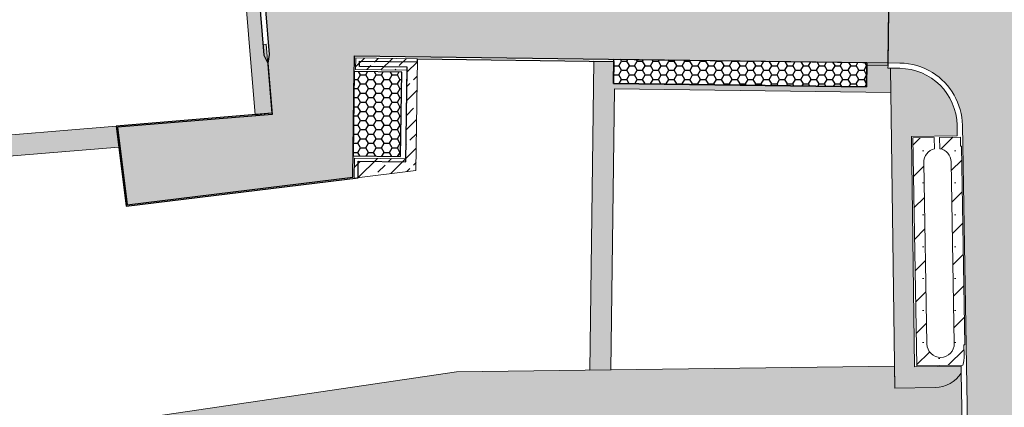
# Model space of a CAD drawing. Header units: metres. Extents: x 174423 to 274510, y 410991 to 462742.
# Tile 473 of 656: x 174510 to 174604, y 462490 to 462527. Entities that reach past the tile are written whole.
import ezdxf

# ---------------------------------------------------------------- set-up
doc = ezdxf.new("R2010")
doc.units = ezdxf.units.M
doc.layers.add('-DR-nw-arc-menggranulaat', color=250, linetype='Continuous')
doc.layers.add('-DR-nw-arc-waterpaserende fundering', color=250, linetype='Continuous')
for name, color, linetype, lineweight in [('-DR-nw-BRM-arc-zand voor zandbed', 252, 'Continuous', 9), ('-DR-nw-gr-arc-groeiplaats-grond gazon 0.30', 250, 'Continuous', 9), ('-DR-nw-gr-arc-groeiplaats-grond plantvakken 0.5', 250, 'Continuous', 9)]:
    doc.layers.add(name, color=color, linetype=linetype, lineweight=lineweight)
pattern_1 = [(127.4998974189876, (174561.1508580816, 462501.382974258), (-0.3853647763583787, -0.0125979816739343), [0, -0.304, 0, -0.34, 0, -0.325]), (97.49989741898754, (174561.1508580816, 462501.382974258), (-0.5644285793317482, 0.3539563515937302), [0, -0.164, 0, -0.274, 0, -0.105]), (57.49989741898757, (174561.1508576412, 462501.1369742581), (-0.001130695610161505, 0.6228283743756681), [0, -0.1, 0, -0.36, 0, -0.47]), (47.49989741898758, (174561.1508576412, 462501.1369742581), (-0.1755340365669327, 0.6012256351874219), [0, -0.05, 0, -0.236, 0, -0.27])]
pattern_2 = [(6.61758929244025e-10, (174715.7695329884, 462429.7175312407), (0.7499999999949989, 0.4330000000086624), [0.5, -1]), (120.0000000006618, (174715.7695329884, 462429.7175312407), (-0.7499889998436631, 0.4330190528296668), [0.5, -1]), (60.00000000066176, (174716.2695329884, 462429.7175312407), (1.100015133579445e-05, 0.8660190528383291), [0.5, -1])]

msp = doc.modelspace()

# ---------------------------------------------------------------- hatches: boundary and pattern name
at = {"layer": '-DR-nw-arc-menggranulaat'}
h = msp.add_hatch(dxfattribs=at)
h.set_pattern_fill('AVH-FUNDERING_GRANULAAT_MENG_01', color=256, scale=0.5, angle=6.617589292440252e-10, pattern_type=2)
h.set_pattern_definition([(50.00000000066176, (174610.0827840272, 462648.9722369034), (3.586300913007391, -0.3137606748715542), [0.375, -4.125]), (355.0000000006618, (174610.0827840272, 462648.9722369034), (-0.6937566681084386, 3.760960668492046), [0.3, -3.3]), (100.4514000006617, (174610.3816424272, 462648.9460902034), (2.892546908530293, 3.447197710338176), [0.31870095, -3.50571056]), (46.18420000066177, (174610.0827840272, 462649.9722369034), (5.336205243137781, -0.8275950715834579), [0.5625, -6.1875]), (96.63560000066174, (174610.5274677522, 462649.9032703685), (4.673313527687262, 4.870589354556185), [0.47805144, -5.258565]), (351.1842000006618, (174610.0827840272, 462649.9722369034), (4.673309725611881, 4.870593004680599), [0.45, -4.949999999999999]), (21.00000000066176, (174610.5827840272, 462649.7222369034), (2.98453526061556, -2.013094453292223), [0.3749999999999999, -4.124999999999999]), (326.0000000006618, (174610.5827840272, 462649.7222369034), (1.216576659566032, 3.625750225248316), [0.3, -3.3]), (71.45140000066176, (174610.8314951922, 462649.5544788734), (4.201113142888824, 1.612652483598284), [0.31870095, -3.505710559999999]), (37.50000000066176, (174610.0827840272, 462648.9722369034), (0.06079927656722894, 1.66446926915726), [0, -3.259999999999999, 0, -3.35, 0, -3.3125]), (7.500000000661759, (174610.0827840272, 462648.9722369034), (1.315347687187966, 1.972058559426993), [0, -1.91, 0, -3.185, 0, -1.2625]), (327.5000000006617, (174608.9677840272, 462648.9722369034), (2.669112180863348, -0.1127743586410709), [0, -1.25, 0, -3.9, 0, -5.175]), (317.5000000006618, (174608.4677840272, 462648.9722369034), (2.91593084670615, 0.5005249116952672), [0, -1.625, 0, -2.59, 0, -3.675])])
edge = h.paths.add_edge_path()
edge.add_line((174606.9320430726, 462628.9521192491), (174611.0483230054, 462647.6497633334))
edge.add_line((174611.0483230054, 462647.6497633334), (174612.9946903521, 462649.1067622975))
edge.add_line((174612.9946903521, 462649.1067622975), (174605.4314107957, 462647.8769138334))
edge.add_arc((174595.830997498, 462645.0783312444), 9.99999999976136, -7.599027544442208, 16.25174534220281, ccw=False)
edge.add_line((174605.7431753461, 462643.7559355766), (174605.8196191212, 462643.7278439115))
edge.add_line((174605.8196191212, 462643.7278439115), (174605.6802546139, 462643.3485525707))
edge.add_arc((174595.8309974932, 462645.0783312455), 10.00000000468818, 340.11446397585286, 350.0389960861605, ccw=False)
edge.add_line((174605.2347377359, 462641.6769095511), (174603.5719740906, 462637.0799501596))
edge.add_arc((174655.7627324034, 462618.202059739), 55.49999999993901, 160.1144639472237, 168.8422133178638)
edge.add_arc((174657.2612416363, 462617.9715943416), 57.01481789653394, 168.906397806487, 177.9948103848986)
edge.add_line((174600.2813360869, 462619.9665438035), (174599.9699591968, 462596.6235205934))
edge.add_arc((174593.9704929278, 462596.7035486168), 5.999999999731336, 269.2357663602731, 359.23576600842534, ccw=False)
edge.add_line((174593.8904649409, 462590.7040823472), (174593.270382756, 462590.7123537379))
edge.add_line((174593.270382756, 462590.7123537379), (174593.1969978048, 462585.212843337))
edge.add_line((174593.1969978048, 462585.212843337), (174593.8169145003, 462585.2045741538))
edge.add_arc((174593.736886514, 462579.2051078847), 5.999999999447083, -0.7642336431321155, 89.23576636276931, ccw=False)
edge.add_line((174599.7363527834, 462579.1250798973), (174599.7230144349, 462578.1251425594))
edge.add_line((174599.7230144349, 462578.1251425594), (174599.2105305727, 462539.7191079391))
edge.add_line((174599.2105305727, 462539.7191079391), (174599.3054370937, 462534.1730054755))
edge.add_arc((174593.3063153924, 462534.0703467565), 5.999999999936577, -90.76357919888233, 0.9803663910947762, ccw=False)
edge.add_line((174593.226355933, 462528.0708795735), (174592.6197166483, 462528.0789533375))
edge.add_line((174592.6197166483, 462528.0789533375), (174592.5529964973, 462523.0794181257))
edge.add_line((174592.5529964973, 462523.0794181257), (174593.6773812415, 462523.064412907))
edge.add_arc((174593.5973167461, 462517.0649471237), 6.00000000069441, 0.9803663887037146, 89.23541769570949, ccw=False)
edge.add_line((174599.5964384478, 462517.167605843), (174600.2140744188, 462481.0744867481))
edge.add_arc((174350.2506701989, 462476.797040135), 249.9999999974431, -12.042257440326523, 0.980366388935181, ccw=False)
edge.add_line((174594.7491685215, 462424.6387779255), (174591.5478680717, 462409.632274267))
edge.add_arc((174585.6799041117, 462410.8840725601), 6.00000000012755, 264.29536565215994, 347.9577425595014, ccw=False)
edge.add_line((174585.083502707, 462404.9137873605), (174580.7325058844, 462405.3484300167))
edge.add_line((174580.7325058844, 462405.3484300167), (174580.1877203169, 462399.8948459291))
edge.add_line((174580.1877203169, 462399.8948459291), (174582.9773367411, 462399.5948748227))
edge.add_arc((174582.3358469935, 462393.6292658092), 5.99999999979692, -8.923938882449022, 83.86249327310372, ccw=False)
edge.add_line((174588.2632178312, 462392.6985268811), (174588.1024126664, 462391.6875016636))
edge.add_line((174588.1024126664, 462391.6875016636), (174587.9492428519, 462390.6992940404))
edge.add_arc((174837.7932703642, 462352.4800463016), 252.7503689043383, 171.3027474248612, 174.2122891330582)
edge.add_line((174586.3313315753, 462377.9681282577), (174576.8507233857, 462284.4314235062))
edge.add_line((174576.8507233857, 462284.4314235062), (174582.3226877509, 462283.8768011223))
edge.add_line((174582.3226877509, 462283.8768011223), (174588.5628671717, 462345.4430855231))
edge.add_arc((174594.5322828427, 462344.8380429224), 6.000000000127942, 86.72589230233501, 174.212431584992, ccw=False)
edge.add_line((174594.8749600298, 462350.8282492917), (174595.641891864, 462350.7843760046))
edge.add_line((174595.641891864, 462350.7843760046), (174595.9560126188, 462356.2753985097))
edge.add_arc((174596.2986898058, 462362.2656048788), 5.99999999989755, 174.2124316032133, 266.7258923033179, ccw=False)
edge.add_line((174590.3292741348, 462362.8706474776), (174591.8032336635, 462377.4128914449))
edge.add_arc((174837.7918501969, 462352.480259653), 247.248934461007, 171.3128319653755, 174.212445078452, ccw=False)
edge.add_line((174593.3794201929, 462389.824598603), (174593.5304598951, 462390.813128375))
edge.add_arc((174840.7111983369, 462351.9020283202), 250.2246813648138, 167.9677181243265, 171.0539348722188, ccw=False)
edge.add_line((174595.9838774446, 462404.0645586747), (174596.9296921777, 462408.4841829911))
edge.add_line((174596.9296921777, 462408.4841829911), (174601.2052106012, 462428.8171625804))
edge.add_arc((174607.0984678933, 462427.690433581), 5.999999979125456, 85.45463086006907, 169.1762677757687, ccw=False)
edge.add_line((174607.5739587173, 462433.6715629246), (174608.902377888, 462433.5659555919))
edge.add_line((174608.902377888, 462433.5659555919), (174609.3384483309, 462439.0486413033))
edge.add_arc((174609.8139391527, 462445.0297706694), 6.000000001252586, 173.022419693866, 265.45463089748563, ccw=False)
edge.add_arc((174350.2506701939, 462476.7970401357), 255.5000000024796, 353.0224196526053, 360.9803663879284)
edge.add_line((174605.7132693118, 462481.1685905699), (174604.711158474, 462539.7294702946))
edge.add_line((174604.711158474, 462539.7294702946), (174605.7671832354, 462618.8691904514))
edge.add_arc((174655.7627324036, 462618.202059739), 50.00000000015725, 167.5844028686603, 179.2355018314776, ccw=False)
at = {"layer": '-DR-nw-arc-waterpaserende fundering'}
h = msp.add_hatch(dxfattribs=at)
h.set_pattern_fill('AVH-BESTORTING_02', color=256, scale=0.5, angle=6.617589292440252e-10, pattern_type=2)
h.set_pattern_definition([(228.0128000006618, (174719.3695329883, 462434.7175312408), (-39.99999116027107, -45.00000670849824), [0.6726800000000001, -66.59544]), (184.9697000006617, (174718.9195329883, 462434.2175312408), (60.00000525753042, 4.99995653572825), [1.15434, -114.279625]), (132.5104000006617, (174717.7695329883, 462434.1175312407), (49.9999535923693, -55.00004336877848), [0.81394, -80.58015999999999]), (267.2737000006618, (174715.8195329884, 462432.8675312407), (4.999980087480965, 100.0000014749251), [1.05119, -104.06779]), (292.8337000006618, (174715.7695329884, 462431.8175312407), (-25.00004952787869, 59.99998205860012), [1.030775, -102.046865]), (357.2737000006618, (174716.1695329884, 462430.8675312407), (-100.0000014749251, 4.999980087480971), [1.05119, -104.06779]), (37.69420000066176, (174717.2195329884, 462430.8175312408), (-65.0000367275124, -49.99995202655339), [1.390145, -137.624245]), (72.25530000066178, (174718.3195329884, 462431.6675312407), (35.00005381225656, 109.9999811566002), [1.31244, -129.931605]), (121.4296000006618, (174718.7195329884, 462432.9175312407), (-40.00004117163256, 64.99997518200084), [1.05475, -104.420365]), (175.2364000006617, (174718.1695329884, 462433.8175312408), (55.00000473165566, -4.999957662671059), [1.20416, -59.003815]), (222.3974000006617, (174716.9695329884, 462433.9175312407), (-60.00003675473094, -54.9999604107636), [1.55724, -154.166875]), (138.8141000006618, (174720.7695329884, 462432.8175312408), (-35.00001473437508, 29.99998656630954), [0.531505, -52.61922]), (171.4692000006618, (174720.3695329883, 462433.1675312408), (64.99999142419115, -10.00003954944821), [1.011185, -100.107555]), (225.0000000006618, (174719.3695329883, 462433.3175312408), (5.774849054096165e-11, -5.000001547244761), [0.707105, -6.36396]), (203.1986000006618, (174719.0195329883, 462433.9175312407), (24.99999865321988, 10.00000662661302), [0.38079, -37.698075]), (291.8014000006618, (174718.6695329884, 462433.7675312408), (-4.999999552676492, 15.0000013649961), [0.538515, -26.38731]), (30.96380000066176, (174718.8695329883, 462433.2675312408), (14.99999011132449, 10.00001241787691), [0.8746450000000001, -28.280115]), (161.5651000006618, (174719.6195329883, 462433.7175312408), (10.00000217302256, -4.999992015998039), [0.632455, -15.178935]), (16.38950000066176, (174715.7695329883, 462433.7675312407), (50.00001099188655, 14.99996354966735), [0.8859999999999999, -87.714225]), (70.34620000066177, (174716.6195329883, 462434.0175312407), (-19.99997623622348, -55.00001067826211), [0.743305, -73.58704]), (293.1986000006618, (174719.6195329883, 462434.7175312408), (-10.00000662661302, 24.99999865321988), [0.7615749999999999, -37.31728999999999]), (343.6105000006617, (174719.9195329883, 462434.0175312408), (-50.00001099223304, 14.99996354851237), [0.8859999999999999, -87.714225]), (339.4440000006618, (174715.7695329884, 462430.6675312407), (-25.00000922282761, 9.999979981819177), [0.8544, -41.86562]), (294.7751000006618, (174716.5695329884, 462430.3675312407), (-24.99996094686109, 55.00001710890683), [0.7158899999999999, -70.873215]), (66.80140000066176, (174719.6695329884, 462429.7175312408), (10.00000662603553, 24.99999865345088), [0.761575, -37.31729]), (17.35400000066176, (174719.9695329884, 462430.4175312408), (-65.00001009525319, -19.99997251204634), [0.8381549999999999, -82.97712]), (69.44400000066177, (174717.2195329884, 462429.7175312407), (-9.999979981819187, -25.00000922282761), [0.4272, -42.29282]), (101.3099000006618, (174719.3695329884, 462429.7175312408), (-4.999988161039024, 20.00000376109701), [0.25495, -25.240145]), (165.9638000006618, (174719.3195329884, 462429.9675312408), (15.00000273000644, -4.999990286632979), [1.030775, -19.58475]), (186.0090000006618, (174718.3195329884, 462430.2175312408), (49.99999875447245, 4.999996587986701), [0.95525, -94.569615]), (303.6901000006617, (174718.8695329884, 462432.8175312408), (-5.000006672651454, 9.999997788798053), [0.7211099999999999, -17.306645]), (353.1572000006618, (174719.2695329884, 462432.2175312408), (84.99999682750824, -10.00003998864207), [1.25897, -124.637815]), (60.94540000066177, (174720.5195329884, 462432.0675312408), (-20.00000013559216, -35.00000192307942), [0.51478, -50.96337]), (90, (174720.7695329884, 462432.5175312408), (-5.000000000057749, 4.999999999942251), [0.3, -4.7]), (120.2564000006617, (174718.2195329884, 462430.3675312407), (19.99997443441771, -35.00001227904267), [0.69462, -68.7676]), (48.01280000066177, (174717.8695329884, 462430.9675312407), (39.99999116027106, 45.00000670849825), [1.34536, -65.92276]), (6.61758929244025e-10, (174718.7695329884, 462431.9675312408), (4.999999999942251, 5.000000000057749), [1.3, -3.7]), (325.3048000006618, (174720.0695329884, 462431.9675312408), (-49.99997129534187, 35.0000430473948), [0.79057, -78.26637]), (254.0546000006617, (174720.7195329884, 462431.5175312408), (-4.999999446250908, -20.00000063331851), [0.72801, -35.67254000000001]), (207.6460000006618, (174720.5195329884, 462430.8175312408), (-94.99997903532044, -50.00003856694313), [1.185325, -117.34737]), (175.4261000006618, (174719.4695329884, 462430.2675312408), (-65.00000279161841, 4.999974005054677), [1.253995, -124.14537])])
edge = h.paths.add_edge_path()
edge.add_line((174590.6186403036, 462528.1056273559), (174566.6207777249, 462528.4259266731))
edge.add_line((174566.6207777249, 462528.4259266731), (174557.9146558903, 462528.5421157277))
edge.add_line((174557.9146558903, 462528.5421157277), (174554.2987792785, 462530.9249373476))
edge.add_line((174554.2987792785, 462530.9249373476), (174554.3210060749, 462532.5904601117))
edge.add_line((174554.3210060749, 462532.5904601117), (174554.6909731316, 462532.5855228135))
edge.add_line((174554.6909731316, 462532.5855228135), (174554.9445100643, 462551.5838311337))
edge.add_line((174554.9445100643, 462551.5838311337), (174549.4449997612, 462551.6572234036))
edge.add_line((174549.4449997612, 462551.6572234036), (174549.4316557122, 462550.6573124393))
edge.add_line((174549.4316557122, 462550.6573124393), (174549.1914628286, 462532.6589150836))
edge.add_line((174549.1914628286, 462532.6589150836), (174549.5614298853, 462532.6539777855))
edge.add_line((174549.5614298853, 462532.6539777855), (174549.5392030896, 462530.9884550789))
edge.add_line((174549.5392030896, 462530.9884550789), (174545.8610409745, 462528.70297933))
edge.add_line((174545.8610409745, 462528.70297933), (174543.9330988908, 462528.7287090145))
edge.add_arc((174544.0131657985, 462534.728174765), 6.000000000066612, 184.7212376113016, 269.2353946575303, ccw=False)
edge.add_line((174538.0335241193, 462534.234327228), (174537.4570553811, 462541.21436912))
edge.add_arc((174457.7284996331, 462534.6297352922), 80.00000002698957, 4.721237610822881, 11.03497371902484)
edge.add_arc((174537.2308525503, 462550.133795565), 0.9999999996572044, 128.3816846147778, 191.0349737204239, ccw=False)
edge.add_line((174536.6099553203, 462550.9176875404), (174531.5100530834, 462572.311728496))
edge.add_arc((174537.3465162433, 462573.7030220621), 6.000000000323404, 103.40791368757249, 193.4079136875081, ccw=False)
edge.add_line((174535.9552226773, 462579.539485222), (174560.3178671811, 462585.3470418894))
edge.add_arc((174562.6366897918, 462575.6196032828), 10.00000000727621, 89.23576635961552, 103.40791368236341, ccw=False)
edge.add_line((174562.7700697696, 462585.6187137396), (174593.1969978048, 462585.212843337))
edge.add_line((174593.1969978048, 462585.212843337), (174593.270382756, 462590.7123537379))
edge.add_line((174593.270382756, 462590.7123537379), (174562.7812794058, 462591.1190535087))
edge.add_arc((174562.5812094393, 462576.1203878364), 14.99999999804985, 89.23576635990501, 103.4079136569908)
edge.add_line((174559.1029755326, 462590.7115457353), (174529.329779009, 462583.6142240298))
edge.add_line((174529.329779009, 462583.6142240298), (174526.5298677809, 462583.1319260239))
edge.add_line((174526.5298677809, 462583.1319260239), (174494.0719350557, 462575.3945179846))
edge.add_line((174494.0719350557, 462575.3945179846), (174496.4754664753, 462568.4704595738))
edge.add_line((174496.4754664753, 462568.4704595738), (174510.9641662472, 462573.499886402))
edge.add_line((174510.9641662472, 462573.499886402), (174524.801378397, 462576.7983950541))
edge.add_arc((174530.7215817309, 462577.777392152), 6.000603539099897, 189.3897677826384, 193.8683561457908)
edge.add_line((174524.895901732, 462576.3390961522), (174530.6797447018, 462552.0759303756))
edge.add_arc((174457.7239552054, 462534.6847608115), 74.99999999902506, 4.721237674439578, 13.407913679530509, ccw=False)
edge.add_line((174532.4694761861, 462540.8578551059), (174533.8730896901, 462523.862517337))
edge.add_line((174533.8730896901, 462523.862517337), (174533.7383366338, 462523.0642444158))
edge.add_line((174533.7383366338, 462523.0642444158), (174534.1417413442, 462518.179709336))
edge.add_line((174534.1417413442, 462518.179709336), (174519.5010822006, 462516.970564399))
edge.add_line((174519.5010822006, 462516.970564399), (174520.4090402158, 462509.6109115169))
edge.add_line((174520.4090402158, 462509.6109115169), (174541.802291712, 462512.2501900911))
edge.add_line((174541.802291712, 462512.2501900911), (174541.9384113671, 462522.4546862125))
edge.add_line((174541.9384113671, 462522.4546862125), (174541.9450718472, 462522.9547233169))
edge.add_line((174541.9450718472, 462522.9547233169), (174541.9557471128, 462523.7546520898))
edge.add_line((174541.9557471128, 462523.7546520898), (174592.5529964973, 462523.0794181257))
edge.add_line((174592.5529964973, 462523.0794181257), (174592.6197166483, 462528.0789533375))
edge.add_line((174592.6197166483, 462528.0789533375), (174590.6186407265, 462528.1056590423))
edge.add_line((174590.6186407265, 462528.1056590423), (174590.6186403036, 462528.1056273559))
h = msp.add_hatch(dxfattribs=at)
h.set_pattern_fill('AVH-BASALTON', color=256, scale=0.5, angle=6.617589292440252e-10, pattern_type=2)
h.set_pattern_definition(pattern_2)
h.paths.add_polyline_path([(174590.5519205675, 462523.1061230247), (174590.5212291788, 462520.8063278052), (174566.5233660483, 462521.126585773), (174566.5540574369, 462523.4263809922)])
h = msp.add_hatch(dxfattribs=at)
h.set_pattern_fill('AVH-BASALTON', color=256, scale=0.5, angle=6.617589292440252e-10, pattern_type=2)
h.set_pattern_definition(pattern_2)
h.paths.add_polyline_path([(174541.8290397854, 462514.2554156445), (174546.3286394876, 462514.1953946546), (174546.435343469, 462522.1946830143), (174541.9357437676, 462522.2547040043)])
at = {"layer": '-DR-nw-BRM-arc-zand voor zandbed'}
h = msp.add_hatch(dxfattribs=at)
h.set_pattern_fill('AGW-GROND_ZAND', color=256, scale=0.2, angle=89.99989741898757, pattern_type=2)
h.set_pattern_definition(pattern_1)
edge = h.paths.add_edge_path()
edge.add_line((174534.1318643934, 462518.2993021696), (174533.591460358, 462524.842662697))
edge.add_line((174533.591460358, 462524.842662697), (174533.2924782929, 462524.8179703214))
edge.add_line((174533.2924782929, 462524.8179703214), (174532.2344456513, 462537.6289201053))
edge.add_line((174532.2344456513, 462537.6289201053), (174532.073155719, 462539.5818628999))
edge.add_line((174532.073155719, 462539.5818628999), (174531.971172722, 462540.8167010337))
edge.add_arc((174457.7239552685, 462534.6847608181), 74.49999993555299, 4.7212375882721, 6.212505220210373)
edge.add_arc((174457.7239552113, 462534.6847608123), 74.49999999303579, 6.21250521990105, 13.40791368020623)
edge.add_line((174530.1933727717, 462551.9599892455), (174524.4446139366, 462576.0759774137))
edge.add_line((174524.4446139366, 462576.0759774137), (174524.3315357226, 462576.5835921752))
edge.add_line((174524.3315357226, 462576.5835921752), (174521.2495807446, 462575.8489170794))
edge.add_line((174521.2495807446, 462575.8489170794), (174521.2574888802, 462575.8297497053))
edge.add_arc((174521.6564687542, 462573.9721127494), 1.899999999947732, 13.407913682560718, 102.12173148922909, ccw=False)
edge.add_line((174523.504682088, 462574.4126890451), (174528.9288057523, 462551.6585423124))
edge.add_line((174528.9288057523, 462551.6585423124), (174529.4260099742, 462549.4175589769))
edge.add_line((174529.4260099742, 462549.4175589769), (174514.6272084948, 462548.1953533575))
edge.add_line((174514.6272084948, 462548.1953533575), (174503.344795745, 462544.2789170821))
edge.add_line((174503.344795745, 462544.2789170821), (174503.4120748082, 462542.1852003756))
edge.add_line((174503.4120748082, 462542.1852003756), (174515.0440156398, 462546.222967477))
edge.add_line((174515.0440156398, 462546.222967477), (174529.7985916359, 462547.4415205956))
edge.add_arc((174457.7284996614, 462534.6297352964), 73.19999999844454, 4.721237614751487, 10.080077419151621, ccw=False)
edge.add_line((174530.6801281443, 462540.6546752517), (174532.537293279, 462518.167609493))
edge.add_line((174532.537293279, 462518.167609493), (174534.1318643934, 462518.2993021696))
h = msp.add_hatch(dxfattribs=at)
h.set_pattern_fill('AGW-GROND_ZAND', color=256, scale=0.2, angle=89.99989741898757, pattern_type=2)
h.set_pattern_definition(pattern_1)
h.paths.add_polyline_path([(174519.3666870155, 462517.0798735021), (174519.6117693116, 462515.0933051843), (174504.9279828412, 462513.8805984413), (174506.362036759, 462487.104353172), (174504.5138422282, 462484.2163662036), (174501.3182965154, 462543.8826832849), (174503.3485236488, 462544.1629051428), (174503.4120748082, 462542.1852003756), (174504.8190502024, 462515.8784111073)])
h = msp.add_hatch(dxfattribs=at)
h.set_pattern_fill('AGW-GROND_ZAND', color=256, scale=0.2, angle=89.99989741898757, pattern_type=2)
h.set_pattern_definition(pattern_1)
h.paths.add_polyline_path([(174564.2602396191, 462493.9291413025), (174566.2607798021, 462493.9562741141), (174566.6166851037, 462520.6252958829), (174592.8222701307, 462520.2755752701), (174592.7910673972, 462522.576196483), (174592.546327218, 462522.579462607), (174592.5503304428, 462522.8794358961), (174590.5492513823, 462522.9061131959), (174590.5212291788, 462520.8063278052), (174566.5233660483, 462521.126585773), (174566.5513884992, 462523.2263897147), (174564.6515576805, 462523.2517443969)])
h = msp.add_hatch(dxfattribs=at)
h.set_pattern_fill('AGW-GROND_ZAND', color=256, scale=0.2, angle=89.99989741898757, pattern_type=2)
h.set_pattern_definition(pattern_1)
edge = h.paths.add_edge_path()
edge.add_line((174599.4986757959, 462493.6575720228), (174599.487564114, 462494.3069112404))
edge.add_line((174599.487564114, 462494.3069112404), (174595.0754590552, 462494.2470709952))
edge.add_line((174595.0754590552, 462494.2470709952), (174594.7792802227, 462516.0850268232))
edge.add_line((174594.7792802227, 462516.0850268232), (174599.1136214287, 462516.1591973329))
edge.add_line((174599.1136214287, 462516.1591973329), (174599.0965116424, 462517.1590509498))
edge.add_arc((174593.5973167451, 462517.0649471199), 5.500000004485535, 0.9803664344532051, 89.23541768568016)
edge.add_line((174593.6707092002, 462522.5644574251), (174592.7910673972, 462522.576196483))
edge.add_line((174592.7910673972, 462522.576196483), (174592.8222701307, 462520.2755752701))
edge.add_line((174592.8222701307, 462520.2755752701), (174593.2027604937, 462492.2214881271))
edge.add_line((174593.2027604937, 462492.2214881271), (174597.0113528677, 462492.2731430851))
edge.add_arc((174596.9706683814, 462495.2728672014), 3.000000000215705, 270.7770402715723, 327.4230566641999)
h = msp.add_hatch(dxfattribs=at)
h.set_pattern_fill('AGW-GROND_ZAND', color=256, scale=0.2, angle=89.99989741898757, pattern_type=2)
h.set_pattern_definition(pattern_1)
edge = h.paths.add_edge_path()
edge.add_line((174593.1742813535, 462494.3212950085), (174593.2027604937, 462492.2214881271))
edge.add_line((174593.2027604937, 462492.2214881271), (174597.0113528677, 462492.2731430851))
edge.add_arc((174596.9706683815, 462495.2728672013), 3.000000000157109, 270.7770402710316, 327.4230566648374)
edge.add_line((174599.4986757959, 462493.6575720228), (174599.6124694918, 462487.0077497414))
edge.add_line((174599.6124694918, 462487.0077497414), (174597.0964378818, 462488.5039503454))
edge.add_line((174597.0964378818, 462488.5039503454), (174552.1032703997, 462487.8937195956))
edge.add_line((174552.1032703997, 462487.8937195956), (174513.5262738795, 462482.2242000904))
edge.add_arc((174514.951237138, 462472.5283515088), 9.800000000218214, 98.36069861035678, 195.4004041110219)
edge.add_line((174505.5031205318, 462469.9258349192), (174506.4217885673, 462466.5907235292))
edge.add_line((174506.4217885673, 462466.5907235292), (174500.7625595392, 462465.0318692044))
edge.add_line((174500.7625595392, 462465.0318692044), (174499.8438915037, 462468.3669805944))
edge.add_arc((174514.9512371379, 462472.5283515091), 15.67000000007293, 131.7648477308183, 195.4004041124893, ccw=False)
edge.add_line((174504.5138422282, 462484.2163662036), (174506.362036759, 462487.104353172))
edge.add_line((174506.362036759, 462487.104353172), (174551.6346560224, 462493.7579037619))
edge.add_line((174551.6346560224, 462493.7579037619), (174593.1742813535, 462494.3212950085))
at = {"layer": '-DR-nw-gr-arc-groeiplaats-grond gazon 0.30'}
h = msp.add_hatch(dxfattribs=at)
h.set_pattern_fill('SACNCR', color=256, scale=0.9)
h.set_pattern_definition([(45, (0, 0), (-1.51541822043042, 1.51541822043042), []), (45, (1.51542, 0), (-1.51541822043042, 1.51541822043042), [0, -2.143125])])
h.paths.add_polyline_path([(174596.2310536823, 462496.4129417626), (174595.9363403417, 462513.6352607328, -0.3565629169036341), (174596.9551558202, 462514.9267718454), (174596.9270694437, 462516.0017628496), (174594.8962923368, 462515.9670116), (174595.2662146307, 462494.349667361), (174599.6340446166, 462494.4089071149, 0.0828856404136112), (174599.7702585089, 462495.3207746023), (174599.7531487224, 462496.3206282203), (174599.8331370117, 462496.3219970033), (174599.5106755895, 462515.1658454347), (174599.4306873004, 462515.1644766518), (174599.415630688, 462516.0443478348), (174597.4270165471, 462516.0103180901), (174597.4550083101, 462514.9389483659, -0.3606511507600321), (174598.5359597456, 462513.6797461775), (174598.8306730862, 462496.4574272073, -1)])
at = {"layer": '-DR-nw-gr-arc-groeiplaats-grond plantvakken 0.5', "transparency": 33554687}
h = msp.add_hatch(dxfattribs=at)
h.set_pattern_fill('ANSI33', color=256, scale=0.3)
h.set_pattern_definition([(45, (0, 0), (-1.347038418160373, 1.347038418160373), []), (45, (1.347039, 0), (-1.347038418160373, 1.347038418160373), [0.9524999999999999, -0.47625])])
h.paths.add_polyline_path([(174547.9243956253, 462523.4749810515), (174542.0730753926, 462523.5530685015), (174542.0584025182, 462522.4530856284), (174546.9379665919, 462522.3879962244), (174546.8259274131, 462513.9887434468), (174541.9463615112, 462514.053832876), (174541.9208839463, 462512.143853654), (174547.7834193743, 462512.867170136)])

# ---------------------------------------------------------------- linework, layer by layer
at = {"layer": '-DR-nw-arc-waterpaserende fundering'}
for points in [[(174531.971172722, 462540.8167010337), (174533.3747862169, 462523.821363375), (174533.7383366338, 462523.0642444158), (174534.1318643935, 462518.2993021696), (174532.6369539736, 462518.1758402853), (174519.3666870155, 462517.0798735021), (174520.3046360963, 462509.4771214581), (174542.3015449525, 462512.1908730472), (174542.322326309, 462513.7487911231), (174546.8219260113, 462513.6887701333), (174546.9419679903, 462522.6879695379), (174542.4423625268, 462522.7479906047), (174542.4490229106, 462523.2480204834), (174547.920392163, 462523.1750009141), (174547.9243956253, 462523.4749810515), (174566.5513884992, 462523.2263897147), (174566.5233660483, 462521.126585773), (174590.5212291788, 462520.8063278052), (174590.5492513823, 462522.9061131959), (174592.5503304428, 462522.8794358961), (174592.6223851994, 462528.2788980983)], [(174532.4694761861, 462540.8578551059), (174533.8730896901, 462523.862517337), (174533.7383366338, 462523.0642444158), (174534.1417413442, 462518.179709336), (174519.5010822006, 462516.970564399), (174520.4090402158, 462509.6109115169), (174541.802291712, 462512.2501900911), (174541.9384113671, 462522.4546862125), (174541.9450718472, 462522.9547233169), (174541.9557471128, 462523.7546520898), (174592.5529964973, 462523.0794181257), (174592.6197166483, 462528.0789533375)]]:
    msp.add_lwpolyline(points, dxfattribs=at)
for points in [[(174590.5519205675, 462523.1061230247), (174590.5212291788, 462520.8063278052), (174566.5233660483, 462521.126585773), (174566.5540574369, 462523.4263809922)], [(174541.8290397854, 462514.2554156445), (174546.3286394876, 462514.1953946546), (174546.435343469, 462522.1946830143), (174541.9357437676, 462522.2547040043)]]:
    msp.add_lwpolyline(points, close=True, dxfattribs=at)
at = {"layer": '-DR-nw-BRM-arc-zand voor zandbed'}
for points in [[(174534.1318643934, 462518.2993021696), (174533.591460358, 462524.842662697), (174533.2924782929, 462524.8179703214), (174532.2344456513, 462537.6289201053), (174532.073155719, 462539.5818628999), (174531.971172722, 462540.8167010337, 0.006506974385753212), (174531.7864441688, 462542.7468776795, 0.03140621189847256), (174530.1933727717, 462551.9599892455), (174524.4446139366, 462576.0759774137), (174524.3315357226, 462576.5835921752), (174521.2495807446, 462575.8489170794), (174521.2574888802, 462575.8297497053, -0.4076538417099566), (174523.504682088, 462574.4126890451), (174528.9288057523, 462551.6585423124), (174529.4260099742, 462549.4175589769), (174514.6272084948, 462548.1953533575), (174503.344795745, 462544.2789170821), (174503.4120748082, 462542.1852003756), (174515.0440156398, 462546.222967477), (174529.7985916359, 462547.4415205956, -0.02338661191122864), (174530.6801281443, 462540.6546752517), (174532.537293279, 462518.167609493)], [(174599.4986757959, 462493.6575720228), (174599.487564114, 462494.3069112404), (174595.0754590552, 462494.2470709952), (174594.7792802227, 462516.0850268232), (174599.1136214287, 462516.1591973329), (174599.0965116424, 462517.1590509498, 0.4053213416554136), (174593.6707092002, 462522.5644574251), (174592.7910673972, 462522.576196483), (174592.8222701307, 462520.2755752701), (174593.2027604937, 462492.2214881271), (174597.0113528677, 462492.2731430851, 0.2523241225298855)], [(174593.1742813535, 462494.3212950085), (174593.2027604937, 462492.2214881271), (174597.0113528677, 462492.2731430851, 0.2523241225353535), (174599.4986757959, 462493.6575720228), (174599.6124694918, 462487.0077497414), (174597.0964378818, 462488.5039503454), (174552.1032703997, 462487.8937195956), (174513.5262738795, 462482.2242000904, 0.4506755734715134), (174505.5031205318, 462469.9258349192), (174506.4217885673, 462466.5907235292), (174500.7625595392, 462465.0318692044), (174499.8438915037, 462468.3669805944, -0.2850252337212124), (174504.5138422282, 462484.2163662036), (174506.362036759, 462487.104353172), (174551.6346560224, 462493.7579037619)]]:
    msp.add_lwpolyline(points, format="xyb", close=True, dxfattribs=at)
for points in [[(174519.3666870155, 462517.0798735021), (174519.6117693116, 462515.0933051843), (174504.9279828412, 462513.8805984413), (174506.362036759, 462487.104353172), (174504.5138422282, 462484.2163662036), (174501.3182965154, 462543.8826832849), (174503.3485236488, 462544.1629051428), (174503.4120748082, 462542.1852003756), (174504.8190502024, 462515.8784111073)], [(174564.2602396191, 462493.9291413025), (174566.2607798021, 462493.9562741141), (174566.6166851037, 462520.6252958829), (174592.8222701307, 462520.2755752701), (174592.7910673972, 462522.576196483), (174592.546327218, 462522.579462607), (174592.5503304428, 462522.8794358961), (174590.5492513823, 462522.9061131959), (174590.5212291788, 462520.8063278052), (174566.5233660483, 462521.126585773), (174566.5513884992, 462523.2263897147), (174564.6515576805, 462523.2517443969)]]:
    msp.add_lwpolyline(points, close=True, dxfattribs=at)
at = {"layer": '-DR-nw-gr-arc-groeiplaats-grond gazon 0.30'}
msp.add_lwpolyline([(174600.2140744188, 462481.0744867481), (174599.5964384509, 462517.167605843), (174599.5964384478, 462517.167605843, 0.2546159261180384), (174596.7661758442, 462522.1598791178, 0.1366073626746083), (174593.6773812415, 462523.0644129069), (174592.5529964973, 462523.0794181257), (174592.6197166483, 462528.0789533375), (174593.226355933, 462528.0708795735, 0.1490118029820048), (174596.5862562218, 462529.0462062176, 0.2578841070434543), (174599.3054370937, 462534.1730054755), (174599.2712175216, 462536.1727127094), (174599.2105305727, 462539.7191079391), (174599.7230144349, 462578.1251425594), (174599.7363527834, 462579.1250798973, 0.2506661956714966), (174597.1332163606, 462584.1513128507, 0.1481636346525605), (174593.8169145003, 462585.2045741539), (174593.1969978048, 462585.212843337), (174593.270382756, 462590.7123537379), (174593.8904649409, 462590.7040823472, 0.1481581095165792), (174597.2335722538, 462591.6684405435, 0.2506719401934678), (174599.9699591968, 462596.6235205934), (174599.9832972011, 462597.6234316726), (174600.2679980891, 462618.9666327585)], format="xyb", dxfattribs=at)
msp.add_lwpolyline([(174596.2310536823, 462496.4129417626), (174595.9363403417, 462513.6352607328, -0.3565629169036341), (174596.9551558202, 462514.9267718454), (174596.9270694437, 462516.0017628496), (174594.8962923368, 462515.9670116), (174595.2662146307, 462494.349667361), (174599.6340446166, 462494.4089071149, 0.0828856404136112), (174599.7702585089, 462495.3207746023), (174599.7531487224, 462496.3206282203), (174599.8331370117, 462496.3219970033), (174599.5106755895, 462515.1658454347), (174599.4306873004, 462515.1644766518), (174599.415630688, 462516.0443478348), (174597.4270165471, 462516.0103180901), (174597.4550083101, 462514.9389483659, -0.3606511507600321), (174598.5359597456, 462513.6797461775), (174598.8306730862, 462496.4574272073, -1), (174596.2310536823, 462496.4129417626)], format="xyb", close=True, dxfattribs=at)
at = {"layer": '-DR-nw-gr-arc-groeiplaats-grond plantvakken 0.5'}
msp.add_lwpolyline([(174547.9243956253, 462523.4749810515), (174542.0730753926, 462523.5530685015), (174542.0584025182, 462522.4530856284), (174546.9379665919, 462522.3879962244), (174546.8259274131, 462513.9887434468), (174541.9463615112, 462514.053832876), (174541.9208839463, 462512.143853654), (174547.7834193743, 462512.867170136), (174547.9243956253, 462523.4749810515)], close=True, dxfattribs=at)

doc.saveas('drawing.dxf')
